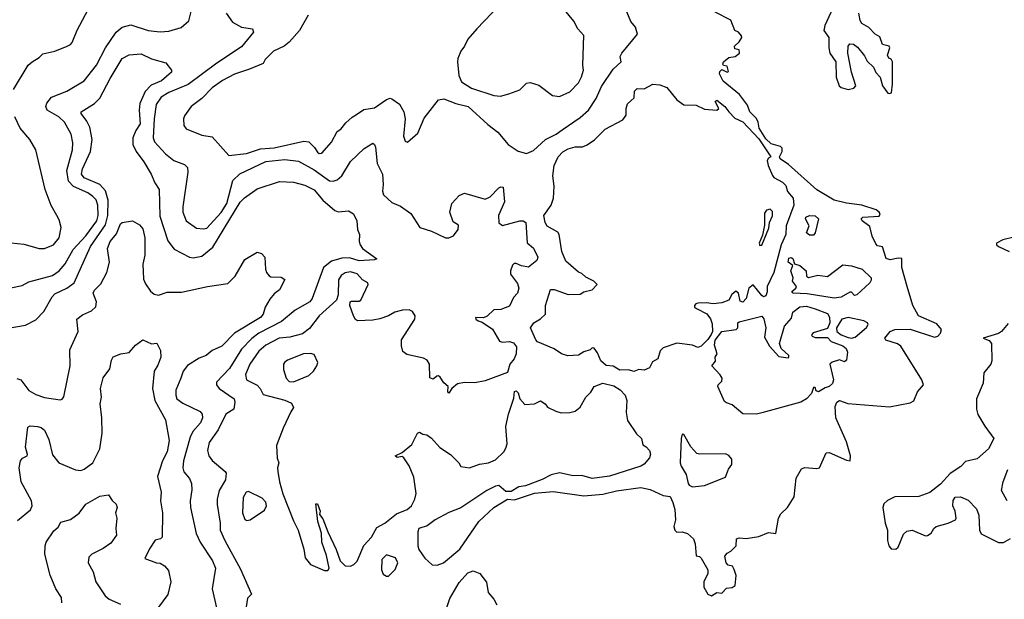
# Model space of a CAD drawing. Extents: x 1603745 to 1745082, y 385868 to 533966.
# Tile 338 of 646: x 1711512 to 1717209, y 431645 to 434998. Entities that reach past the tile are written whole.
import ezdxf

# ---------------------------------------------------------------- set-up
doc = ezdxf.new("R2010")
doc.units = 0

msp = doc.modelspace()

# ---------------------------------------------------------------- linework, layer by layer
at = {"layer": '0CON20XD'}
for points in [[(1713180, 435025), (1713130, 434935), (1713071.7, 434868.3), (1713042.5, 434845), (1712980, 434815), (1712932.1, 434767.9), (1712921.2, 434745), (1712840.8, 434710.8), (1712755, 434683.3), (1712685, 434646.7), (1712625, 434603.5), (1712565, 434542.5), (1712504, 434495), (1712465, 434442.5), (1712458.8, 434425), (1712462, 434385), (1712475, 434366.2), (1712565, 434330), (1712625, 434320), (1712722.7, 434212.7), (1712823.6, 434223.6), (1712905, 434250.2), (1712985, 434257.5), (1713155, 434294.6), (1713185, 434290.6), (1713218.3, 434258.3), (1713235, 434230.8), (1713245, 434224.3), (1713260, 434225), (1713315, 434290), (1713348.8, 434351.2), (1713370, 434365), (1713398.8, 434401.2), (1713435, 434433.3), (1713461.2, 434448.8), (1713502.3, 434477.7), (1713565, 434487.5), (1713635, 434536.2), (1713655, 434543.3), (1713665, 434540), (1713709.8, 434509.8), (1713734.4, 434465), (1713741.9, 434425), (1713732, 434325), (1713742.5, 434295), (1713755, 434290), (1713815, 434341.1), (1713852.1, 434427.9), (1713934, 434535), (1713965, 434540.4), (1714035, 434513.7), (1714107.3, 434495), (1714221.2, 434391.2), (1714277.8, 434347.8), (1714338.9, 434275), (1714395, 434236.5), (1714445, 434224.3), (1714485, 434241.4), (1714554.2, 434305), (1714615, 434335.5), (1714649.6, 434360.4), (1714755, 434431.5), (1714802.2, 434475), (1714847.7, 434542.3), (1714878.3, 434611.7), (1714945, 434711.9), (1714992.5, 434755), (1714986, 434785), (1714995, 434803.3), (1715085.8, 434914.2), (1715075.8, 434955), (1715048.3, 434988.3), (1714995.8, 435115)], [(1711475.8, 434594.2), (1711561.2, 434735), (1711583.3, 434755), (1711625, 434780), (1711645, 434800), (1711715, 434816.2), (1711785.9, 434844.1), (1711805, 434853.8), (1711815, 434866.7), (1711845, 434937.5), (1711923.6, 435086.4)], [(1714288.7, 435081.3), (1714156, 434945), (1714104.6, 434885.4), (1714086, 434845), (1714065, 434816.7), (1714047.3, 434772.7), (1714044.2, 434755), (1714053.1, 434675), (1714068.1, 434638.1), (1714125, 434600.9), (1714255, 434559.1), (1714294.5, 434555.5), (1714341.1, 434568.9), (1714405, 434592.5), (1714445, 434630), (1714465, 434634.2), (1714515, 434619.2), (1714595, 434558.6), (1714635, 434554.3)], [(1714635, 434554.3), (1714695, 434580), (1714745, 434632), (1714762.6, 434667.4), (1714774.5, 434705), (1714770.6, 434735), (1714775.7, 434905.7), (1714742, 434945), (1714718.8, 434988.8), (1714663.8, 435055)], [(1716216.9, 435065), (1716169.5, 434965), (1716164.7, 434935), (1716194.2, 434895), (1716193.1, 434835), (1716200, 434805), (1716235, 434754), (1716235.4, 434665.4), (1716252.8, 434615), (1716265, 434604.8), (1716305.3, 434594.7), (1716338.7, 434601.3), (1716349.6, 434615), (1716324.6, 434694.6), (1716303, 434805), (1716304.8, 434845), (1716315, 434858.4), (1716335.9, 434855.9), (1716358.6, 434838.6), (1716399.2, 434789.2), (1716415, 434758.6), (1716452.3, 434722.3), (1716465, 434692.5), (1716491.2, 434665), (1716504.4, 434615), (1716535, 434573.8), (1716545, 434570), (1716556.7, 434575), (1716562.5, 434625), (1716562.5, 434755), (1716555, 434770), (1716540, 434775), (1716533.6, 434793.6), (1716546.7, 434835), (1716542.5, 434845), (1716504.3, 434854.3), (1716488.7, 434898.7), (1716461.2, 434915), (1716425, 434952), (1716385, 434976), (1716375, 434992.5), (1716366.9, 435035)], [(1712705.9, 435035.9), (1712743.5, 434983.5), (1712795, 434953.8), (1712858.8, 434945), (1712864.3, 434925), (1712795, 434840.4), (1712653, 434747), (1712486.8, 434623.2), (1712373.6, 434576.4), (1712330.3, 434549.7), (1712302.1, 434507.9), (1712288.8, 434425), (1712283.8, 434315), (1712290.7, 434290.7), (1712355, 434222.7), (1712403.2, 434183.2), (1712465, 434160.4), (1712482.1, 434142.1), (1712484.6, 434115), (1712454.7, 433915), (1712455.9, 433885), (1712475, 433834.5), (1712535, 433791.3), (1712575, 433787.1), (1712595, 433792.4), (1712678.2, 433881.8), (1712711, 433935), (1712745, 434067.5), (1712785, 434106.5), (1712935, 434177.3), (1713045, 434189.6), (1713125, 434179.7), (1713215, 434130.2), (1713305, 434065.8), (1713325, 434063.8), (1713349.4, 434070.6), (1713376, 434094), (1713425, 434177.1), (1713505, 434253.6), (1713555, 434283.8), (1713565, 434276.2), (1713570.3, 434260.3), (1713580.4, 434165), (1713610.3, 434105), (1713614.7, 434045.3), (1713610.4, 434005), (1713616.9, 433985), (1713665, 433941.1), (1713715, 433919.1), (1713775, 433877.5), (1713826.7, 433795), (1713895, 433774.4), (1713975, 433735.6), (1713995, 433735.7), (1714021.7, 433748.3), (1714048.8, 433785), (1714050, 433810), (1714019.3, 433829.3), (1714000.8, 433885), (1714012.5, 433935), (1714055, 433980), (1714085, 433994.4), (1714205, 433960.5), (1714233.8, 433973.8), (1714285, 434024.4), (1714295, 434030.6), (1714308.5, 434028.5), (1714317.5, 433945), (1714282.5, 433865), (1714285, 433822.9), (1714305, 433807.8), (1714405, 433834.1), (1714424, 433834), (1714440.9, 433825), (1714447.5, 433707.5), (1714485, 433676), (1714510, 433625), (1714503.8, 433605), (1714455, 433566.7), (1714415, 433573.8), (1714385, 433587.5), (1714373, 433587), (1714363, 433577), (1714351.2, 433545), (1714352.5, 433525), (1714392.7, 433472.7), (1714400, 433445), (1714392.5, 433415), (1714369.6, 433390.4), (1714345, 433340), (1714295, 433322), (1714255, 433318.6), (1714216.8, 433283.2), (1714195, 433272.5), (1714150, 433275), (1714151.2, 433265), (1714164, 433255), (1714188.3, 433248.3), (1714248.1, 433208.1), (1714288, 433138), (1714305, 433132.5), (1714345, 433136.4), (1714368, 433128), (1714385.8, 433105.8), (1714384.8, 433065.2), (1714373.5, 433036.5), (1714348.6, 433005), (1714334, 432956), (1714205, 432909.1), (1714145, 432897.5), (1714085, 432899.4), (1714045, 432891.4), (1714011.2, 432865), (1713995, 432836.7), (1713988.8, 432845), (1713990.8, 432875), (1713965, 432897.5), (1713945, 432930.8), (1713935, 432938), (1713925, 432935.8), (1713905, 432918), (1713885.6, 432925.6), (1713882.5, 433005), (1713868.8, 433028.8), (1713849.1, 433039.1), (1713751.2, 433061.2), (1713728.3, 433078.3), (1713720.5, 433110.5), (1713720.6, 433145), (1713797.1, 433265), (1713800.8, 433285), (1713785, 433310), (1713765, 433318.6), (1713726.6, 433316.6), (1713682, 433305), (1713645, 433284.6), (1713595, 433267.3), (1713555, 433259.2), (1713466.2, 433256.2), (1713454.1, 433264.1), (1713443.5, 433285), (1713422, 433345), (1713424.7, 433365), (1713431.1, 433368.9), (1713475, 433368.8), (1713485.2, 433374.8), (1713528.2, 433465), (1713525.3, 433475.3), (1713495, 433493.1), (1713465, 433527.7), (1713425, 433540), (1713395, 433534.2), (1713372.5, 433517.5), (1713356.7, 433493.3), (1713354.4, 433405.6), (1713344.7, 433375), (1713245.3, 433285), (1713188.7, 433211.3), (1713148.8, 433181.2), (1713075, 433161.2), (1713013.1, 433155), (1712936.1, 433115), (1712895, 433080.6), (1712842.8, 433005), (1712818.4, 432945), (1712823.6, 432913.6), (1712885, 432883.5), (1712902.5, 432865), (1712920.2, 432830.2), (1713046.5, 432796.5), (1713085, 432779.5), (1713095.5, 432755), (1713081.2, 432728.8), (1713036.2, 432635), (1712997.5, 432535), (1713001.8, 432461.8), (1713011.2, 432435), (1713004.1, 432405.9), (1713005.9, 432384.1), (1713014.4, 432324.4), (1713034.4, 432255), (1713095, 432099.2), (1713123.8, 432045), (1713156.1, 431935), (1713162.9, 431885), (1713195, 431846.7), (1713275, 431812.2), (1713295, 431810.8), (1713302.2, 431825), (1713287.7, 431897.7), (1713260.3, 431975), (1713257.4, 432027.4), (1713236.8, 432095), (1713225, 432196.7), (1713235, 432198), (1713250, 432155), (1713246.2, 432135), (1713265, 432110.8), (1713294.1, 432035), (1713342.2, 431932.2), (1713365, 431867.8), (1713395, 431838.2), (1713425, 431836.9), (1713445, 431845.5), (1713463.8, 431865), (1713503.6, 431956.4), (1713546.7, 432005), (1713578.9, 432061.1), (1713625, 432084.6), (1713691.6, 432138.4), (1713753.1, 432165), (1713779, 432185), (1713798.8, 432225), (1713806, 432256), (1713791.7, 432351.7), (1713765, 432416.2), (1713735, 432463.3), (1713725, 432470), (1713695, 432464.5), (1713683.8, 432475), (1713725, 432493.3), (1713779.7, 432540.3), (1713812.5, 432605), (1713825, 432612.5), (1713845, 432600), (1713867, 432597), (1713895, 432576.7), (1713943.6, 432523.6), (1714005, 432483.3), (1714052.5, 432435), (1714065, 432413.8), (1714115, 432406.2), (1714172.5, 432427.5), (1714225, 432434.5), (1714265, 432452), (1714312.4, 432497.6), (1714325, 432520), (1714331.4, 432545), (1714324.4, 432645), (1714340, 432715), (1714371.7, 432808.3), (1714375, 432847.5), (1714385, 432850), (1714395, 432840), (1714406, 432805), (1714435, 432771.2), (1714490, 432775), (1714525, 432793.8), (1714551.2, 432775), (1714565.6, 432755.6), (1714613, 432733), (1714645, 432723.3), (1714695, 432725.5), (1714725, 432733.3), (1714755, 432757.1), (1714787.8, 432815), (1714816.9, 432843.1), (1714835, 432875.7), (1714885.4, 432894.6), (1714950.1, 432880.1), (1714985.8, 432855.8), (1715014.5, 432825), (1715025.5, 432795), (1715021.4, 432725), (1715029.1, 432679.1), (1715081.2, 432601.2), (1715110, 432575), (1715118, 432538), (1715137.5, 432527.5), (1715155.4, 432505.4), (1715162.5, 432485), (1715155, 432463.5), (1715125, 432427.2), (1715105, 432415.6), (1714925, 432357.9), (1714823.4, 432343.4), (1714765, 432360.4), (1714715, 432358.3), (1714635, 432376.8), (1714587.8, 432365), (1714535, 432337.2), (1714438.9, 432301.1), (1714399.4, 432295), (1714355, 432267.6), (1714325, 432268.9), (1714285, 432302.5), (1714265, 432299.1), (1714215, 432273.5), (1714065, 432173.2), (1713995, 432147.3), (1713915.6, 432105), (1713869.4, 432070.6), (1713821.9, 432055), (1713814.4, 432035), (1713816, 431955), (1713822.1, 431932.1), (1713841.7, 431901.7), (1713855, 431882), (1713897.5, 431845), (1713927.3, 431842.7), (1713964.5, 431855.5), (1714058.8, 431935), (1714169.2, 432095), (1714255.8, 432175), (1714335, 432223.3), (1714375, 432220.8), (1714491.3, 432258.7), (1714597.9, 432267.9), (1714775, 432244.2), (1714886.6, 432253.4), (1714965, 432271.9), (1715105, 432292.2), (1715159.9, 432279.9), (1715235, 432244.5), (1715275, 432238.6), (1715290.9, 432205), (1715302.9, 432165), (1715305.7, 432105), (1715296.2, 432065), (1715302, 432045), (1715314, 432034), (1715345, 432036), (1715375, 432025.6), (1715410, 431995), (1715420.7, 431965), (1715426.2, 431896.2), (1715445, 431891.5), (1715455, 431881.8), (1715493.4, 431815), (1715492.7, 431795), (1715470.6, 431745), (1715470.4, 431715), (1715494, 431675), (1715515, 431664)], [(1712375, 434932.1), (1712445, 434952.5), (1712489.5, 434990.5), (1712504.7, 435045.3)], [(1715515, 431664), (1715545, 431683.3), (1715575, 431680), (1715601.7, 431708.3), (1715635, 431712.5), (1715652.5, 431725), (1715657, 431783), (1715646.4, 431816.4), (1715636.4, 431836.4), (1715611.7, 431841.7), (1715600, 431855), (1715592.5, 431895), (1715605, 431912.5), (1715626.4, 431923.6), (1715656.7, 431955), (1715660, 431995), (1715675, 432001.2), (1715715, 431996.7), (1715787.7, 432007.7), (1715845, 432032.2), (1715887.1, 432025), (1715902, 432115), (1715915, 432138.9), (1715954.1, 432175.9), (1715992.5, 432237.5), (1716004.7, 432344.7), (1716035, 432399.5), (1716055, 432408.1), (1716125, 432401.2), (1716140, 432405), (1716178.3, 432491.7), (1716195, 432493.3), (1716295, 432449.2), (1716317.5, 432445), (1716319.4, 432475), (1716295.6, 432555), (1716233.4, 432695), (1716229.5, 432759.5), (1716240.7, 432785), (1716255.7, 432795.7), (1716302.6, 432777.4), (1716545, 432758.2), (1716665, 432780.8), (1716685, 432792.5), (1716706.7, 432845), (1716741.2, 432885), (1716732.5, 432915), (1716609.3, 433109.3), (1716591.8, 433121.8), (1716523.8, 433143.8), (1716516.9, 433155), (1716548.7, 433195), (1716575, 433206.5), (1716665, 433208.1), (1716805, 433162.2), (1716825, 433167.2), (1716840.3, 433185), (1716844.7, 433205), (1716817.6, 433237.6), (1716713.3, 433285), (1716680, 433345), (1716646.2, 433455), (1716616.2, 433565), (1716616.9, 433616.9), (1716595, 433618.9), (1716548.8, 433608.8), (1716525, 433616.7), (1716504.4, 433684.4), (1716475, 433690.5), (1716465, 433701.2), (1716443.5, 433745), (1716431.5, 433801.5), (1716386.7, 433835), (1716381.2, 433845), (1716390, 433855), (1716485, 433861.8), (1716490, 433875), (1716485.1, 433885.1), (1716467.6, 433897.6), (1716385.3, 433925.3), (1716295, 433937), (1716224.3, 433954.3), (1716124.2, 434014.2), (1715960.4, 434160.4), (1715912.6, 434192.6), (1715908, 434205), (1715924.3, 434235), (1715922.9, 434255), (1715914.4, 434264.4), (1715860.6, 434280.6), (1715828.7, 434308.7), (1715790, 434370), (1715785.6, 434405), (1715775, 434426.2), (1715736.7, 434465), (1715723.6, 434503.6), (1715676.2, 434565), (1715582.4, 434642.4), (1715560.8, 434685), (1715561.9, 434698.1), (1715575, 434710), (1715605, 434693.5), (1715612.2, 434697.8), (1715605, 434730), (1715583.6, 434733.6), (1715580, 434740), (1715585, 434753.3), (1715615, 434780), (1715652, 434785), (1715677.1, 434805), (1715675, 434824), (1715650, 434830), (1715647.5, 434845), (1715675, 434870), (1715690, 434895), (1715687.5, 434905), (1715670, 434925), (1715650, 434935), (1715626.7, 434995), (1715535, 435042.1)], [(1711404.5, 433435.5), (1711525, 433460), (1711565, 433482.2), (1711701.4, 433518.6), (1711740, 433545), (1711775, 433585.4), (1711821.3, 433668.7), (1711895, 433747.6), (1711958.3, 433835), (1711965.9, 433865), (1711964.3, 433924.3), (1711953.3, 433955), (1711935.2, 433975.2), (1711905, 433996.3), (1711823.3, 434033.3), (1711794.5, 434064.5), (1711783.9, 434125), (1711817.2, 434245), (1711819.7, 434285), (1711810.3, 434335), (1711771.5, 434405), (1711737.8, 434435), (1711670.8, 434475), (1711663.5, 434495), (1711667.8, 434515), (1711695, 434549.6), (1711785, 434584.6), (1711885.3, 434644.7), (1711956.9, 434735), (1712007.5, 434835), (1712069.5, 434925), (1712105, 434955.5), (1712155, 434969.1), (1712255, 434935.4), (1712325, 434927.3), (1712375, 434932.1)], [(1711974.6, 434045), (1711885, 434082.5), (1711869.1, 434105), (1711874.7, 434135), (1711920.8, 434235), (1711931.6, 434305), (1711917.1, 434377.1), (1711900.9, 434410.9), (1711867.3, 434455), (1711866.9, 434465), (1711945, 434513.8), (1711975, 434543.5), (1712035, 434657.8), (1712105, 434772.5), (1712145, 434794.5), (1712215, 434799.5), (1712275, 434770.9), (1712357.5, 434747.5), (1712390, 434705), (1712390, 434695), (1712331.9, 434645), (1712271.6, 434618.4), (1712238, 434582), (1712206.6, 434513.4), (1712202.3, 434475), (1712209.1, 434395), (1712183.8, 434356.2), (1712166.8, 434315), (1712166.1, 434275), (1712185.3, 434235), (1712230.8, 434175), (1712273.2, 434105), (1712294.1, 434054.1), (1712318.9, 434015), (1712322, 433862), (1712368, 433718), (1712405, 433671.1), (1712495, 433623.6), (1712515, 433620), (1712565, 433630.4), (1712628.3, 433681.7), (1712787.6, 433942.4), (1712812.2, 433967.8), (1712885, 434018.5), (1713015, 434062.3), (1713095, 434057.1), (1713161.2, 434041.2), (1713215, 434014.4), (1713265, 433952.9), (1713334.5, 433894.5), (1713355, 433887.1), (1713415, 433892.9), (1713443.8, 433875), (1713462.5, 433835), (1713467.1, 433785), (1713478.6, 433755), (1713475.8, 433715), (1713482.5, 433695), (1713496, 433675), (1713577.5, 433615), (1713565, 433608.8), (1713476.4, 433603.6), (1713419.4, 433619.4), (1713375, 433619), (1713315, 433601.8), (1713269.5, 433565), (1713204.5, 433385), (1713191.1, 433365), (1713105, 433317.3), (1713027.2, 433252.8), (1712895.1, 433184.9), (1712855, 433152.9), (1712795, 433090.9), (1712725, 432980.4), (1712649.7, 432900.3), (1712650.6, 432885), (1712665.5, 432865), (1712752.9, 432805), (1712757.2, 432785), (1712750.4, 432745), (1712704.7, 432715), (1712659.1, 432625), (1712608.1, 432551.9), (1712599.1, 432505), (1712606.4, 432475), (1712625, 432446.9), (1712701.4, 432385), (1712706.5, 432375), (1712701.5, 432335), (1712665.5, 432275), (1712654.5, 432225), (1712654, 432194), (1712672.5, 432085), (1712672, 432045), (1712698.8, 431985), (1712789.7, 431819.7), (1712853.3, 431675), (1712829.4, 431650.6), (1712807.8, 431515)], [(1715065, 432962.5), (1715035, 432972.5), (1714985, 432971.2), (1714945, 432993.3), (1714905, 432996.7), (1714873.8, 433025), (1714855, 433070), (1714835, 433097.5), (1714825, 433100), (1714812.7, 433087.3), (1714775, 433075.5), (1714745, 433057.3), (1714683.8, 433053.8), (1714647.5, 433065), (1714605, 433094.3), (1714507.5, 433135), (1714498, 433145), (1714467.5, 433215), (1714486, 433245), (1714525, 433267.8), (1714554.4, 433295), (1714554.5, 433345), (1714583.6, 433436.4), (1714605, 433436.2), (1714685, 433407.5), (1714755, 433410), (1714776.7, 433423.3), (1714823.3, 433435), (1714852.5, 433465), (1714833.3, 433485), (1714787.9, 433507.9), (1714765, 433530), (1714745, 433536.7), (1714670.9, 433600.9), (1714647.7, 433657.7), (1714633.6, 433755), (1714625, 433767.9), (1714564.3, 433804.3), (1714552.4, 433825), (1714544, 433865), (1714586.1, 433925), (1714600.7, 433965), (1714603.6, 434035), (1714597.3, 434095), (1714604.6, 434155), (1714627.8, 434205), (1714655, 434234.4), (1714685, 434250.5), (1714725, 434262), (1714768.3, 434261.7), (1714795.7, 434274.3), (1714837.7, 434302.3), (1714898.8, 434365), (1715001.1, 434418.9), (1715020, 434445), (1715020.8, 434485), (1715028.3, 434511.7), (1715066.2, 434545), (1715068.8, 434585), (1715085, 434600), (1715125, 434597.5), (1715175, 434624), (1715215, 434620.8), (1715255.5, 434605.5), (1715314.6, 434534.6), (1715355, 434505.7), (1715425, 434504.2), (1715475, 434479.4), (1715546.2, 434473.8), (1715556.2, 434485), (1715536.7, 434525), (1715545, 434533.3), (1715591.4, 434495), (1715615.8, 434465), (1715648.8, 434428.8), (1715696.2, 434406.2), (1715788.8, 434308.8), (1715857.5, 434205), (1715843.6, 434196.4), (1715836.7, 434183.3), (1715842, 434155), (1715867, 434097), (1715875, 434084.2), (1715925, 434057.5), (1715945, 434038.5), (1715954.2, 434004.2), (1715987.8, 433965), (1715991, 433925), (1715946.3, 433805), (1715945.4, 433754.6), (1715918.5, 433695), (1715875.3, 433535), (1715836.2, 433455), (1715836.5, 433423.5), (1715829.1, 433400.9), (1715815, 433395.5), (1715805, 433402.3), (1715755, 433464.3), (1715730, 433445), (1715715, 433385.6), (1715696.4, 433363.6), (1715679.8, 433369.8), (1715671.2, 433415), (1715655, 433427.5), (1715631.7, 433408.3), (1715614, 433375), (1715575, 433360.5), (1715525, 433353.5), (1715485, 433360), (1715435, 433357.8), (1715423.3, 433355), (1715416.2, 433345), (1715416.7, 433335), (1715427, 433327), (1715487.1, 433297.1), (1715507.9, 433267.9), (1715518.5, 433238.5), (1715520, 433195), (1715513.1, 433176.9), (1715492.9, 433147.1), (1715455, 433110), (1715435, 433101.9), (1715404.6, 433114.6), (1715315, 433126.4), (1715235, 433100), (1715218, 433082), (1715204.1, 433035.9), (1715172.3, 433017.7), (1715156.7, 432983.3), (1715125, 432970), (1715095, 432973.3), (1715065, 432962.5)], [(1711425, 433710), (1711535, 433698.5), (1711624.6, 433674.6), (1711655.5, 433674.5), (1711708, 433695), (1711739.2, 433735), (1711752.5, 433795), (1711740, 433840), (1711726, 433865), (1711692.8, 433922.8), (1711658.5, 434015), (1711604.2, 434245), (1711570, 434305), (1711515, 434371.2), (1711482.5, 434435)], [(1711445, 433213.1), (1711545, 433230), (1711605, 433260.8), (1711651.2, 433308.8), (1711698.8, 433395), (1711715, 433412.5), (1711785, 433445.4), (1711826.9, 433475), (1711921.7, 433685), (1712008.3, 433811.7), (1712021.3, 433865), (1712023.7, 433953.7), (1712007.5, 434007.5), (1711974.6, 434045)], [(1715795, 433691.4), (1715805, 433694.4), (1715847.3, 433792.7), (1715850.3, 433825), (1715867.3, 433862.7), (1715868, 433888), (1715855, 433901.3), (1715833.4, 433896.6), (1715821.5, 433878.5), (1715820.5, 433809.5), (1715809.3, 433750.7), (1715790.9, 433705), (1715795, 433691.4)], [(1716105, 433751.9), (1716082.3, 433752.3), (1716064.2, 433765), (1716080, 433805), (1716057.8, 433845), (1716061.1, 433855), (1716081.2, 433865), (1716115, 433862.9), (1716132.9, 433845), (1716113.9, 433765), (1716105, 433751.9)], [(1711495, 432921.4), (1711518, 432915), (1711565, 432852.9), (1711605, 432830.5), (1711655, 432812.9), (1711745, 432798.8), (1711757.5, 432802.5), (1711766.2, 432816.2), (1711802.7, 432995), (1711802.1, 433087.9), (1711849.2, 433195), (1711841.4, 433265), (1711875, 433291.1), (1711927, 433313), (1711953.1, 433336.9), (1711956.2, 433365), (1711936.1, 433415), (1711945, 433432.7), (1711980.7, 433469.3), (1712015.4, 433534.6), (1712031.8, 433595), (1712019.5, 433675), (1712035, 433713.8), (1712071.3, 433758.7), (1712095, 433816.2), (1712105, 433823.8), (1712165, 433834), (1712205, 433811.1), (1712225, 433787.5), (1712236.4, 433735), (1712235.4, 433635), (1712224.5, 433584.5), (1712227.3, 433497.3), (1712239.1, 433469.1), (1712268.1, 433428.1), (1712290.2, 433410.2), (1712315, 433404.5), (1712365, 433420.8), (1712448.6, 433421.4), (1712597.5, 433455), (1712715, 433471.2), (1712758, 433515), (1712815, 433611.2), (1712885, 433652.5), (1712910, 433645), (1712930, 433625), (1712933.3, 433555), (1712940, 433535), (1712955, 433516.7), (1712965, 433511.2), (1713025, 433508.8), (1713046, 433495), (1713015.7, 433435), (1712985, 433411.5), (1712958.8, 433381.2), (1712931.2, 433335), (1712919.6, 433295), (1712905, 433275.5), (1712755, 433184.2), (1712680.9, 433109.1), (1712625, 433083.6), (1712590, 433055), (1712550, 433040), (1712482.9, 432997.1), (1712458.2, 432965), (1712443.8, 432925), (1712414.2, 432854.2), (1712414.3, 432825), (1712421.4, 432805), (1712455, 432778.8), (1712555, 432731.4), (1712568.1, 432715), (1712569.1, 432695), (1712557.3, 432665), (1712514.1, 432615), (1712498.1, 432581.9), (1712459.5, 432445), (1712455.8, 432405), (1712462.3, 432382.3), (1712494.1, 432344.1), (1712505.5, 432315), (1712508.1, 432278.1), (1712497.3, 432215), (1712500.4, 432175), (1712531.8, 432025), (1712556.5, 431975), (1712627.8, 431867.8), (1712644.5, 431825), (1712625.8, 431705), (1712651.2, 431595)], [(1717265, 433740), (1717200, 433725), (1717164.4, 433705.6), (1717164.3, 433695), (1717175.8, 433685), (1717236.7, 433656.7)], [(1716223.9, 433386.1), (1716068, 433412), (1715987.5, 433415), (1715980, 433425), (1716003.3, 433445), (1716006.7, 433455), (1715983.3, 433485), (1715986.7, 433505), (1715974.5, 433544.5), (1715986, 433576), (1715959.2, 433595), (1715962.4, 433617.6), (1715975, 433621.2), (1715985, 433615.5), (1715995.8, 433585.8), (1716025, 433576.6), (1716062.1, 433545), (1716064.4, 433514.4), (1716075, 433506.7), (1716130.5, 433519.5), (1716185, 433512.9), (1716275, 433578.8), (1716325, 433574.6), (1716385.9, 433555), (1716438.1, 433505), (1716439, 433491), (1716431.1, 433475), (1716355, 433407.1), (1716342.7, 433402.7), (1716325, 433421.2), (1716315, 433422), (1716265, 433393.5), (1716223.9, 433386.1)], [(1715775, 432716), (1715695, 432717.5), (1715635, 432770), (1715600.5, 432780.5), (1715589.5, 432789.5), (1715551.2, 432875), (1715552.5, 432885), (1715574.2, 432905.8), (1715575.7, 432925), (1715565, 432944), (1715516.2, 432995), (1715537.7, 433022.3), (1715536.2, 433045), (1715546.7, 433065), (1715532.1, 433115), (1715536, 433144), (1715575, 433194.4), (1715657.5, 433205), (1715666.7, 433215), (1715666.7, 433245), (1715675, 433250), (1715805, 433282.2), (1715816.6, 433266.6), (1715828.4, 433215), (1715821.3, 433161.3), (1715850, 433110), (1715905, 433048.8), (1715957.5, 433042.5), (1715962.5, 433045), (1715961.2, 433055), (1715918, 433095), (1715908.9, 433125), (1715936.2, 433225), (1715978.3, 433271.7), (1715986.2, 433305), (1716025, 433336.2), (1716065, 433340.8), (1716114.8, 433324.8), (1716185, 433298.2), (1716196.6, 433276.6), (1716198.8, 433245), (1716185, 433212), (1716103.6, 433186.4), (1716093.8, 433175), (1716096.4, 433166.4), (1716115, 433159.2), (1716185, 433158.6), (1716206.7, 433136.7), (1716275, 433111.5), (1716292.9, 433095), (1716301.1, 433075), (1716295, 433028), (1716285, 433018.1), (1716255, 433030), (1716213.2, 433016.8), (1716198.8, 433005), (1716219.8, 432915), (1716215, 432894.1), (1716195.3, 432875), (1716171.5, 432868.5), (1716134.5, 432844.5), (1716120.7, 432850.7), (1716115, 432870), (1716105, 432870), (1716094, 432835), (1716064.4, 432805), (1716030.6, 432785), (1715805, 432723.1), (1715775, 432716)], [(1716325, 433155.4), (1716345, 433161.5), (1716412.4, 433217.6), (1716420.6, 433235), (1716416.9, 433245), (1716396.6, 433256.6), (1716305, 433274.8), (1716269.6, 433265), (1716238.4, 433215), (1716240.8, 433195), (1716265, 433175.3), (1716305, 433160), (1716325, 433155.4)], [(1717230.3, 433239.7), (1717192.5, 433195), (1717175, 433182.2), (1717087.5, 433155), (1717121.5, 433141.5), (1717134.7, 433124.7), (1717137.6, 433025), (1717131, 433005), (1717090.8, 432955), (1717086.9, 432895), (1717047.4, 432805), (1717047.2, 432745), (1717054.8, 432714.8), (1717095.7, 432645.7), (1717148, 432575), (1717117.1, 432515), (1717051.8, 432458.2), (1716985, 432441.8), (1716957.4, 432412.6), (1716895, 432371.9), (1716839.7, 432310.3), (1716777.6, 432262.4), (1716715, 432240.4), (1716575, 432237.5), (1716532.8, 432217.2), (1716512.5, 432197.5), (1716506.2, 432175), (1716519, 432085), (1716533, 432045), (1716533, 431985), (1716540, 431955), (1716555, 431937.2), (1716581.2, 431935), (1716594, 431946), (1716625, 432021.9), (1716645, 432039.6), (1716675, 432043.8), (1716752.6, 432012.6), (1716765, 432013.8), (1716785, 432028), (1716800.4, 432055), (1716813.9, 432066.1), (1716884, 432085), (1716926.2, 432103.8), (1716930.8, 432115), (1716925, 432154), (1716911.7, 432185), (1716913.3, 432216.7), (1716925, 432235.8), (1716955, 432237.3), (1716999.2, 432219.2), (1717047.7, 432167.7), (1717061.9, 432131.9), (1717064.5, 432045), (1717075, 432024.2), (1717175, 431974.3), (1717205, 431973.3), (1717245, 431997.5)], [(1711498.5, 432101.5), (1711575, 432162.5), (1711584.1, 432185), (1711579.7, 432215), (1711520, 432325), (1711508.5, 432405), (1711515.5, 432445), (1711528.5, 432461.5), (1711554, 432475), (1711556.6, 432483.4), (1711545.5, 432525), (1711559.3, 432640.7), (1711572.5, 432647.5), (1711615, 432644.4), (1711635, 432638.5), (1711655, 432622.9), (1711680.1, 432570.1), (1711701, 432481), (1711737.5, 432435), (1711835, 432394.4), (1711865, 432390.4), (1711885, 432396.9), (1711934.3, 432435), (1711974.4, 432515.6), (1711988.2, 432605), (1711987.5, 432695), (1711977.1, 432775), (1711984.2, 432815), (1711978.6, 432865), (1711995, 432925.8), (1712032.6, 432977.4), (1712042.2, 433027.8), (1712053, 433047), (1712095.9, 433064.1), (1712145, 433072.5), (1712180.8, 433115), (1712223.3, 433145), (1712275, 433123.3), (1712305, 433127.5), (1712325.6, 433085), (1712328.5, 433045), (1712310.9, 432999.1), (1712290, 432965), (1712279.6, 432865), (1712293.9, 432795), (1712355, 432683.3), (1712376.3, 432563.7), (1712365, 432498.8), (1712338.8, 432445), (1712309.2, 432355), (1712329.4, 432265), (1712326.5, 432215), (1712337.3, 432145), (1712335.6, 432005), (1712325.6, 431994.4), (1712295, 431987.1), (1712263.4, 431936.6), (1712235, 431880), (1712302.5, 431855), (1712325, 431852.9), (1712348.6, 431838.6), (1712372.1, 431812.1), (1712386.5, 431745), (1712368.3, 431671.7), (1712255, 431518)], [(1713095, 432902.9), (1713185, 432938.8), (1713211.2, 432965), (1713230.7, 432995), (1713235.9, 433015), (1713215, 433061.2), (1713195, 433066.7), (1713154.4, 433064.4), (1713062, 433028), (1713043.8, 433015), (1713038, 433005), (1713037.5, 432975), (1713052.9, 432925), (1713071.2, 432905), (1713095, 432902.9)], [(1715405, 432296.2), (1715475, 432302.5), (1715595, 432351.2), (1715612.9, 432397.1), (1715632.5, 432425), (1715632.5, 432455), (1715615, 432477.5), (1715595.8, 432485.8), (1715445, 432484), (1715428.8, 432488.8), (1715395, 432526.7), (1715355, 432598.8), (1715345, 432600), (1715338.2, 432575), (1715333.3, 432435), (1715338.8, 432415), (1715367.7, 432367.7), (1715380, 432315), (1715385.7, 432305.7), (1715405, 432296.2)], [(1717225.8, 432215), (1717191.9, 432275), (1717201.9, 432325), (1717229.6, 432395)], [(1712825, 432100), (1712845, 432104.6), (1712928.6, 432161.4), (1712940, 432185), (1712935, 432206), (1712915, 432229.4), (1712835, 432268.6), (1712822.5, 432265), (1712805, 432233.3), (1712800, 432145), (1712815, 432105.6), (1712825, 432100)], [(1711756.1, 431625), (1711752.6, 431655), (1711720.4, 431705), (1711687.1, 431785), (1711656.4, 431905), (1711658.9, 431955), (1711665.6, 431975), (1711708.7, 432041.3), (1711735, 432062), (1711749.5, 432090.5), (1711805, 432107.1), (1711856.6, 432143.4), (1711893.8, 432195), (1711975, 432242), (1712025, 432249.4), (1712046.8, 432216.8), (1712070.6, 432195), (1712075.7, 432175), (1712066.7, 432145), (1712073.8, 432115), (1712068.6, 432055), (1712072.2, 432015), (1712039.9, 431970.1), (1711995, 431937.9), (1711929.2, 431905), (1711911.5, 431888.5), (1711907.5, 431855), (1711935.8, 431804.2), (1711952.5, 431745), (1712006.9, 431665), (1712030, 431645), (1712095, 431617.1)], [(1713635, 431778.1), (1713645, 431779.2), (1713685, 431817.5), (1713700, 431855), (1713685.3, 431885.3), (1713635, 431901.4), (1713607.9, 431875), (1713604.7, 431815), (1713615, 431791.1), (1713635, 431778.1)], [(1713975.8, 431575), (1714001.2, 431648.8), (1714055, 431742.9), (1714105, 431798.6), (1714135, 431809.2), (1714175, 431793.8), (1714213, 431743), (1714222.5, 431685), (1714255.3, 431645.3), (1714272.6, 431612.6)]]:
    msp.add_lwpolyline(points, dxfattribs=at)

doc.saveas('drawing.dxf')
